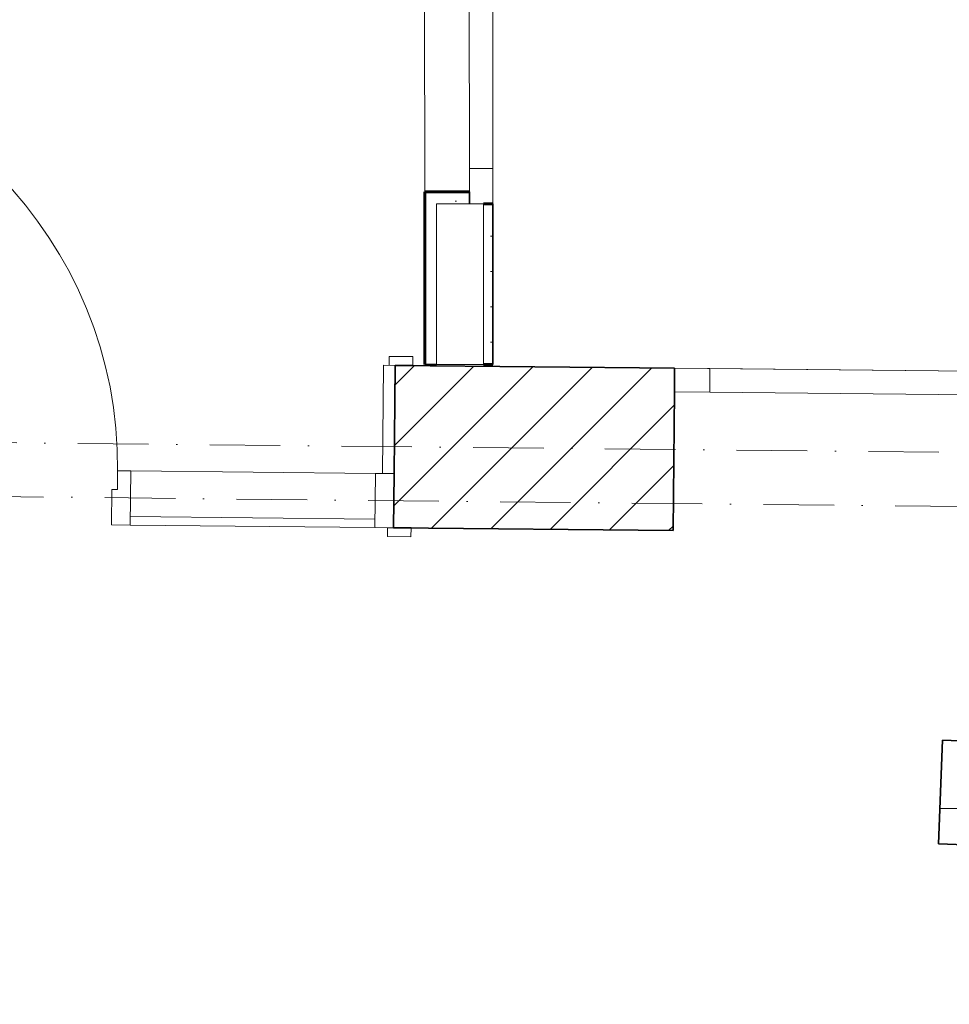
# Model space of a CAD drawing. Header units: millimetres. Extents: x -115474967 to 444143, y -74377 to 241828222.
# Tile 549 of 590: x 207799 to 209775, y 326501 to 328593. Entities that reach past the tile are written whole.
import ezdxf

# ---------------------------------------------------------------- set-up
doc = ezdxf.new("R2010")
doc.units = ezdxf.units.MM
doc.header["$MEASUREMENT"] = 0
doc.set_wipeout_variables(frame=1)
doc.linetypes.add('Dot & Dashed', pattern=[280, 150, -60, 0, -70])
doc.linetypes.add('Wipeout_Contour', pattern=[1000, 0, -1000])
for name, color, linetype, lineweight in [('A_WALL LOAD_Pen_No__1', 7, 'Continuous', 30), ('A_WALL LOAD_Pen_No__3', 7, 'Continuous', 15), ('A_WALL LOAD_Pen_No__41', 7, 'Continuous', 60), ('A_WALL LOAD_Pen_No__6', 7, 'Continuous', 5), ('C-GRID _Pen_No__5', 7, 'Continuous', 5), ('MARKETING_Pen_No__1', 7, 'Continuous', 30)]:
    doc.layers.add(name, color=color, linetype=linetype, lineweight=lineweight)
for name, color, linetype, lineweight, true_color in [('A_WALL LOAD_Pen_No__21', 7, 'Continuous', 0, 0x73a901), ('A_WALL LOAD_Pen_No__7', 7, 'Continuous', 5, 0x3f3f3f), ('MARKETING_Pen_No__7', 7, 'Continuous', 5, 0x3f3f3f)]:
    doc.layers.add(name, color=color, linetype=linetype, lineweight=lineweight, true_color=true_color)
doc.layers.add('MARKETING', color=7, linetype='Continuous')
pattern_1 = [(0, (-139724, 252382.34), (0, 75), [0, -75])]

# ---------------------------------------------------------------- blocks, each defined once
blk = doc.blocks.new('*X628')
at = {"layer": 'MARKETING_Pen_No__7', "color": 190, "linetype": 'Continuous', "lineweight": 5, "true_color": 0x9f07ff}
blk.add_line((349479.1, 74534.5), (349516.6, 74534.5), dxfattribs=at)
blk = doc.blocks.new('Fill_96', base_point=(0, 0))
at = {"color": 254, "linetype": 'Wipeout_Contour', "lineweight": 0, "ltscale": 2179366.465305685}
blk.add_wipeout([(349484.6, 74679.3), (349476.3, 74459.5), (358516.8, 74118.3), (358655, 75025.1), (358442.7, 75027.3), (358314.1, 74345.3)], dxfattribs=at).dxf.layer = 'MARKETING'
at = {"layer": 'MARKETING_Pen_No__1', "color": 214, "linetype": 'Continuous', "lineweight": 35, "flags": 128}
blk.add_lwpolyline([(349484.6, 74679.3), (349476.3, 74459.5), (358516.8, 74118.3), (358655, 75025.1), (358442.7, 75027.3), (358314.1, 74345.3)], close=True, dxfattribs=at)
at = {"layer": 'MARKETING_Pen_No__7', "color": 190, "linetype": 'Continuous', "lineweight": 5, "true_color": 0x9f07ff}
blk.add_blockref('*X628', (0, 0), dxfattribs=at)

msp = doc.modelspace()

# ---------------------------------------------------------------- hatches: boundary and pattern name
at = {"layer": 'A_WALL LOAD_Pen_No__7', "linetype": 'Continuous', "lineweight": 5, "true_color": 0x9f07ff}
h = msp.add_hatch(dxfattribs=at)
h.set_pattern_fill('HATCH__GYPSUM', color=190, style=0, pattern_type=2)
h.set_pattern_definition(pattern_1)
h.paths.add_polyline_path([(208659.86193, 328201.62285), (208684.86192, 328201.62691), (208754.86192, 328201.6383), (208754.85786, 328226.6383), (208659.85786, 328226.62285)])
h = msp.add_hatch(dxfattribs=at)
h.set_pattern_fill('HATCH__GYPSUM', color=190, style=0, pattern_type=2)
h.set_pattern_definition(pattern_1)
h.paths.add_polyline_path([(208784.86191, 328201.64317), (208784.91751, 327859.98035), (208804.91751, 327859.9836), (208804.86192, 328201.64642)])
h = msp.add_hatch(dxfattribs=at)
h.set_pattern_fill('HATCH__BRICK', color=190, style=0, pattern_type=2)
h.set_pattern_definition([(45, (-139724, 252382.34), (-63.63961, 63.63961), [])])
h.paths.add_polyline_path([(208593.82879, 327513.20325), (209187.81659, 327507.12663), (209191.34594, 327852.10851), (208597.35806, 327858.18521)])

# ---------------------------------------------------------------- linework, layer by layer
at = {"layer": 'A_WALL LOAD_Pen_No__1', "color": 214, "linetype": 'Continuous', "lineweight": 35}
for p, q in [((208754.86192, 328201.6383), (208754.85786, 328226.6383)), ((208595.00521, 327628.19721), (208597.35804, 327858.18518)), ((208595.00521, 327628.19721), (208597.35804, 327858.18518)), ((208595.00521, 327628.19721), (208597.35804, 327858.18518)), ((208597.35804, 327858.18518), (208634.35611, 327857.80668)), ((208597.35804, 327858.18518), (208634.35611, 327857.80668)), ((208597.35804, 327858.18518), (208634.35611, 327857.80668)), ((209191.34589, 327852.10853), (209190.8344, 327802.11114)), ((209191.34589, 327852.10853), (209190.8344, 327802.11114)), ((209191.34589, 327852.10853), (209190.8344, 327802.11114)), ((209190.8344, 327802.11114), (209187.81663, 327507.12658)), ((209190.8344, 327802.11114), (209187.81663, 327507.12658)), ((208593.82879, 327513.20323), (208595.00521, 327628.19721)), ((208593.82879, 327513.20323), (208595.00521, 327628.19721)), ((208593.82879, 327513.20323), (208595.00521, 327628.19721)), ((208593.82879, 327513.20323), (208630.82685, 327512.82473)), ((208593.82879, 327513.20323), (208630.82685, 327512.82473)), ((208593.82879, 327513.20323), (208630.82685, 327512.82473))]:
    msp.add_line(p, q, dxfattribs=at)
for points in [[(208804.91752, 327859.98361), (208804.86192, 328201.64645)], [(209191.34592, 327852.10853), (208597.35807, 327858.18518)], [(208659.91752, 327859.96001), (208684.91752, 327859.96408)], [(208593.82882, 327513.20323), (209187.81667, 327507.12658)]]:
    msp.add_lwpolyline(points, dxfattribs=at)
at = {"layer": 'A_WALL LOAD_Pen_No__21', "color": 100, "linetype": 'Continuous', "lineweight": 0, "true_color": 0x00ff4d}
for p, q in [((208684.86192, 328201.62691), (208754.86192, 328201.6383)), ((208684.86192, 328201.62692), (208684.91752, 327859.96408)), ((208784.86192, 328201.64319), (208754.86192, 328201.6383)), ((208784.86192, 328201.64319), (208754.86192, 328201.6383)), ((208784.86192, 328201.64319), (208754.86192, 328201.6383)), ((208784.91751, 327859.98035), (208784.86191, 328201.64317))]:
    msp.add_line(p, q, dxfattribs=at)
msp.add_lwpolyline([(208684.91752, 327859.96408), (208784.91752, 327859.98035)], dxfattribs=at)
at = {"layer": 'A_WALL LOAD_Pen_No__3', "color": 30, "linetype": 'Continuous', "lineweight": 15}
for p, q in [((208804.37378, 331201.6464), (208804.86192, 328201.64644)), ((208659.37785, 331176.62281), (208659.85786, 328226.62285)), ((208584.35872, 327858.31817), (208584.55309, 327877.31717)), ((208584.55309, 327877.31717), (208634.55047, 327876.80569)), ((208634.55047, 327876.80569), (208634.35611, 327857.80668)), ((208570.00651, 327628.45296), (208572.35935, 327858.44092)), ((208572.35935, 327858.44092), (208597.35804, 327858.18518)), ((208634.35611, 327857.80668), (208584.35872, 327858.31817)), ((208597.35804, 327858.18518), (208595.00521, 327628.19721)), ((209191.34589, 327852.10853), (212036.19702, 327823.00494)), ((208595.00521, 327628.19721), (208570.00651, 327628.45296)), ((208580.6351, 327494.33721), (208580.82947, 327513.33622)), ((208580.82947, 327513.33622), (208630.82685, 327512.82473)), ((208630.82685, 327512.82473), (208630.63249, 327493.82573)), ((208630.63249, 327493.82573), (208580.6351, 327494.33721))]:
    msp.add_line(p, q, dxfattribs=at)
msp.add_arc((207123.08223, 327643.25538), 884, 359.41386939, 89.41386939, dxfattribs=at)
at = {"layer": 'A_WALL LOAD_Pen_No__41', "color": 7, "linetype": 'Continuous', "lineweight": 60}
for p, q in [((208754.85786, 328226.6383), (208659.85786, 328226.62285)), ((208754.85786, 328226.6383), (208659.85786, 328226.62285)), ((208659.86193, 328201.62285), (208659.85786, 328226.62285)), ((208659.86193, 328201.62285), (208659.85786, 328226.62285)), ((208804.86192, 328201.64644), (208784.86192, 328201.64319)), ((208804.86192, 328201.64644), (208784.86192, 328201.64319)), ((208804.86192, 328201.64644), (208784.86192, 328201.64319))]:
    msp.add_line(p, q, dxfattribs=at)
for points in [[(208659.86193, 328201.62282), (208659.91752, 327859.96001)], [(208784.91752, 327859.98035), (208804.91752, 327859.98361)]]:
    msp.add_lwpolyline(points, dxfattribs=at)
at = {"layer": 'A_WALL LOAD_Pen_No__6', "color": 7, "linetype": 'Continuous', "lineweight": 5}
for p, q in [((208754.38598, 331126.63826), (208754.84972, 328276.6383)), ((208804.84972, 328276.64644), (208804.38598, 331126.6464)), ((208804.84972, 328276.64644), (208754.84972, 328276.6383)), ((208754.84972, 328276.6383), (208754.86192, 328201.6383)), ((208804.86192, 328201.64644), (208804.84972, 328276.64644)), ((209266.34196, 327851.3413), (209191.34589, 327852.10853)), ((209265.83048, 327801.34391), (209266.34196, 327851.3413)), ((211961.20095, 327823.77217), (209266.34196, 327851.3413)), ((209190.8344, 327802.11114), (209265.83048, 327801.34391)), ((209265.83048, 327801.34391), (211960.68946, 327773.77479)), ((208006.62678, 327594.21439), (208007.03597, 327634.2123)), ((208007.03597, 327634.2123), (208035.03451, 327633.92586)), ((208035.03451, 327633.92586), (208033.85809, 327518.93188)), ((208035.03451, 327633.92586), (208555.0073, 327628.6064)), ((208553.83088, 327513.61242), (208555.0073, 327628.6064)), ((208555.0073, 327628.6064), (208595.00521, 327628.19721)), ((208595.00521, 327628.19721), (208593.82879, 327513.20323)), ((207993.86018, 327519.34107), (207994.62741, 327594.33715)), ((207994.62741, 327594.33715), (208006.62678, 327594.21439)), ((208554.01502, 327531.61148), (208034.04222, 327536.93094)), ((208033.85809, 327518.93188), (207993.86018, 327519.34107)), ((208593.82879, 327513.20323), (208553.83088, 327513.61242))]:
    msp.add_line(p, q, dxfattribs=at)
msp.add_lwpolyline([(208033.85809, 327518.93188), (208553.83088, 327513.61242), (208555.0073, 327628.6064), (208035.03451, 327633.92586)], close=True, dxfattribs=at)
at = {"layer": 'C-GRID _Pen_No__5', "color": 4, "linetype": 'Dot & Dashed', "lineweight": 5}
for p, q in [((170671.36018, 328073.62909), (227924.40558, 327487.91522)), ((187533.56976, 327787.79674), (218907.94826, 327464.58445))]:
    msp.add_line(p, q, dxfattribs=at)

# ---------------------------------------------------------------- block references
at = {"layer": 'MARKETING_Pen_No__7', "color": 190, "linetype": 'Continuous', "lineweight": 5, "true_color": 0x9f07ff}
msp.add_blockref('Fill_96', (-139723.99656, 252382.3413), dxfattribs=at)

doc.saveas('drawing.dxf')
